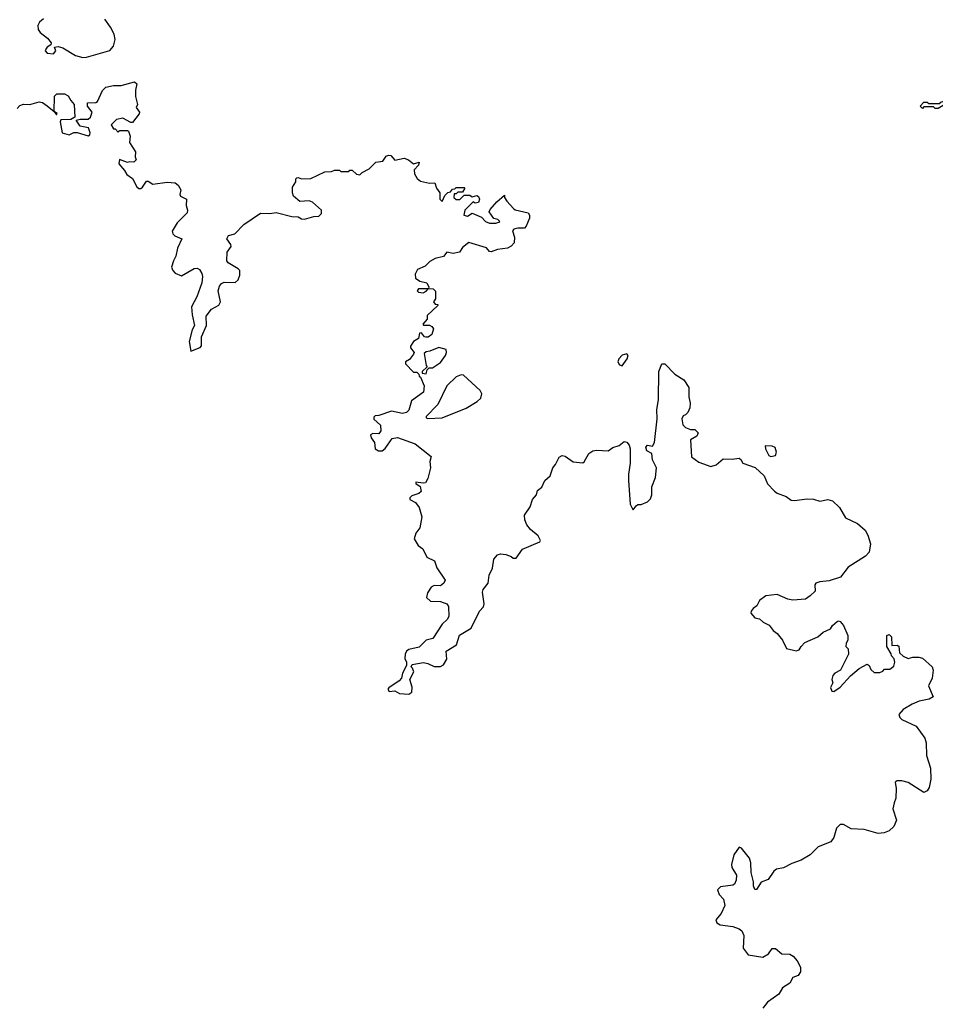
# Model space of a CAD drawing. Extents: x 2106670 to 2323771, y 35271 to 224896.
# Tile 339 of 419: x 2287472 to 2293267, y 141200 to 147431. Entities that reach past the tile are written whole.
import ezdxf

# ---------------------------------------------------------------- set-up
doc = ezdxf.new("R2010")
doc.units = 0

msp = doc.modelspace()

# ---------------------------------------------------------------- linework, layer by layer
at = {"layer": '0CON20XD'}
for points in [[(2287623.2, 147436.8), (2287598, 147415), (2287586.7, 147395), (2287588.3, 147368.3), (2287600.7, 147350.7), (2287647.5, 147315), (2287670, 147285), (2287668.3, 147271.7), (2287645, 147257.5), (2287636.7, 147245), (2287633.3, 147235), (2287645, 147218.8), (2287686.7, 147215), (2287700, 147235), (2287691.7, 147258.3), (2287715, 147262.5), (2287745, 147252.5), (2287825, 147203.8), (2287872.3, 147192.3)], [(2287872.3, 147192.3), (2287895, 147194), (2288042.7, 147237.3), (2288065, 147263.3), (2288076, 147305), (2288069.6, 147339.5), (2288046.2, 147385), (2288010, 147435)], [(2287455, 146870), (2287472, 146888), (2287495, 146896.2), (2287536.4, 146893.6), (2287595, 146912), (2287616.5, 146906.5), (2287645.8, 146885.8), (2287690, 146850), (2287705, 146830), (2287708.3, 146838.3), (2287690, 146850), (2287693, 146947), (2287707.5, 146962.5), (2287755, 146961.2), (2287779.3, 146949.3), (2287795, 146920), (2287817.5, 146895), (2287820, 146815), (2287795, 146800), (2287731.7, 146798.3), (2287727.5, 146785), (2287740, 146715), (2287785, 146703.3), (2287815, 146716.7), (2287835, 146717.5), (2287905, 146696.7), (2287915, 146702.5), (2287918, 146715), (2287907.3, 146747.3), (2287855, 146757.5), (2287830, 146795), (2287855, 146802.5), (2287905, 146802.5), (2287920, 146815), (2287930, 146845), (2287900, 146885), (2287900, 146905), (2287953, 146907), (2287965, 146912.5), (2287996.4, 146983.6), (2288016.4, 147003.6), (2288065, 147013.8), (2288115, 147013.8), (2288198.3, 147038.3), (2288213.3, 147025), (2288203.8, 146985), (2288203.8, 146945), (2288217.5, 146895), (2288210, 146875), (2288230, 146845), (2288227.5, 146835), (2288185, 146780), (2288175, 146780), (2288125, 146807.5), (2288085, 146800), (2288050, 146765), (2288065, 146740), (2288075, 146740), (2288095, 146720), (2288100, 146725), (2288105, 146730), (2288155, 146730), (2288160, 146725), (2288170, 146695), (2288167.5, 146655), (2288203.8, 146595), (2288203.3, 146563.3), (2288210, 146545), (2288195, 146530), (2288165, 146532.5), (2288155, 146527.5), (2288102.5, 146547.5), (2288098.3, 146518.3), (2288136.1, 146476.1), (2288150.7, 146450.7), (2288186.4, 146426.4), (2288213.6, 146373.6), (2288225, 146363.3), (2288237.5, 146362.5), (2288249.3, 146370.7), (2288275, 146410), (2288285, 146410), (2288315, 146390), (2288405, 146402), (2288455, 146398.5), (2288475.7, 146385), (2288492.5, 146355), (2288486.2, 146325), (2288490, 146315), (2288527.5, 146295), (2288524.6, 146255), (2288533.6, 146225), (2288531.7, 146208.3), (2288469.2, 146145), (2288437, 146093), (2288440, 146075), (2288452.7, 146062.7), (2288497.5, 146045), (2288471.4, 145985), (2288460, 145935), (2288444.2, 145905), (2288433.3, 145865), (2288440, 145845), (2288456.8, 145826.8), (2288495, 145810), (2288575, 145857.1), (2288595, 145858.6), (2288609.3, 145849.3), (2288625.4, 145825), (2288629.2, 145805), (2288625.4, 145765), (2288593.4, 145676.6), (2288558.5, 145615), (2288562.7, 145562.7), (2288578.1, 145495), (2288562.5, 145467.5), (2288544.4, 145395), (2288554.3, 145334.3), (2288615, 145357.5), (2288622.1, 145367.9), (2288621.5, 145425), (2288654.6, 145495), (2288651.3, 145555), (2288685, 145600), (2288731.2, 145625), (2288742.5, 145645), (2288728.9, 145715), (2288736.9, 145745), (2288748.7, 145761.3), (2288765, 145770), (2288835, 145767.1), (2288854.2, 145785), (2288865.8, 145815), (2288864.3, 145844.3), (2288855.5, 145855.5), (2288791.9, 145891.9), (2288782, 145905), (2288785, 145960), (2288810, 145995), (2288808.3, 146008.3), (2288783.6, 146043.6), (2288792.5, 146065), (2288833.6, 146076.4), (2288890, 146135), (2288995, 146205.8), (2289053.9, 146203.9), (2289095, 146210), (2289195, 146186.2), (2289235, 146183.8)], [(2293285, 146870), (2293265, 146870), (2293255, 146880), (2293195, 146880), (2293185, 146870), (2293170, 146885), (2293195, 146910), (2293215, 146910), (2293225, 146900), (2293295, 146900), (2293301.7, 146908.3), (2293335, 146920), (2293340, 146915), (2293338.3, 146901.7), (2293285, 146870)], [(2289235, 146183.8), (2289255, 146171.2), (2289275, 146168.8), (2289333.9, 146186.1), (2289365, 146187.5), (2289382.5, 146205), (2289382.5, 146225), (2289325.7, 146275.7), (2289303.9, 146283.9), (2289245, 146281.4), (2289204, 146315), (2289197.5, 146335), (2289198, 146372), (2289220, 146405), (2289218.8, 146425), (2289225, 146431.2), (2289235, 146433.3), (2289255, 146423.3), (2289315, 146426.7), (2289402, 146468), (2289445, 146470), (2289465, 146480), (2289495, 146480), (2289505, 146470), (2289555, 146470), (2289561.7, 146478.3), (2289575, 146480), (2289603, 146453), (2289625, 146450), (2289640, 146465), (2289683, 146487), (2289725, 146530), (2289770, 146535), (2289791.4, 146568.6), (2289805, 146574), (2289820.8, 146570.8), (2289845, 146542.5), (2289905, 146554), (2289933.3, 146545), (2289965, 146520), (2290000, 146530), (2289995, 146510), (2289968.3, 146481.7), (2289970, 146455), (2289987, 146427), (2290008.3, 146408.3), (2290065, 146397.5), (2290098.3, 146398.3), (2290110, 146365), (2290130, 146335), (2290130, 146295), (2290145, 146280), (2290161.7, 146318.3), (2290181.7, 146338.3), (2290198.3, 146341.7), (2290211.7, 146358.3), (2290225, 146360), (2290235, 146370), (2290285, 146370), (2290290, 146365), (2290275, 146340), (2290245, 146340), (2290235, 146330), (2290221.7, 146328.3), (2290220, 146305), (2290235, 146292.5), (2290257, 146293), (2290285, 146320), (2290321.7, 146321.7), (2290335, 146310), (2290365, 146318.8), (2290375, 146313.3), (2290382, 146295), (2290376.1, 146273.9), (2290355, 146270), (2290341.7, 146278.3), (2290290, 146225), (2290283.6, 146193.6), (2290305, 146187.5), (2290335, 146207.5), (2290395, 146182.5), (2290420, 146155), (2290445, 146142.5), (2290485, 146142.5), (2290505, 146150), (2290510, 146155), (2290497, 146167), (2290473.3, 146173.3), (2290442.5, 146215), (2290449.3, 146230.7), (2290490.7, 146279.3), (2290540, 146320), (2290540, 146305), (2290555, 146282.5), (2290597, 146237), (2290607.5, 146227.5), (2290689.4, 146209.4), (2290698.8, 146195), (2290698, 146175), (2290678, 146125), (2290667.3, 146112.7), (2290625, 146112.5), (2290600, 146105), (2290590, 146095), (2290602.5, 146055), (2290601.7, 146018.3), (2290583, 145997), (2290560, 145985), (2290495, 145976.2), (2290455, 145962.5), (2290444.2, 145965), (2290427.1, 145987.1), (2290315, 146021.2), (2290275, 145989.4), (2290255, 145960.9), (2290215, 145952.1), (2290175, 145960), (2290155, 145933.3), (2290100.3, 145919.7), (2290068.5, 145901.5), (2290038.3, 145871.7), (2289990.4, 145849.5), (2289975, 145820), (2289976.2, 145795), (2290005, 145776), (2290048.8, 145765), (2290061.7, 145738.3), (2290060, 145730), (2290052.5, 145727.5), (2289995, 145728.8), (2289987.5, 145715), (2289995, 145707.5), (2290025, 145702.5), (2290045, 145712.5), (2290060, 145730), (2290087.7, 145727.7), (2290104.1, 145714.1), (2290102.5, 145665), (2290090, 145645), (2290101.7, 145631.7), (2290118.3, 145628.3), (2290118.3, 145621.7), (2290051.7, 145558.3), (2290050, 145535), (2290022.5, 145505), (2290028.3, 145498.3), (2290065, 145497.5), (2290080, 145490), (2290090, 145475), (2290080.7, 145439.3), (2290057.5, 145422.5), (2290042.7, 145422.7), (2290034.3, 145424.3), (2290015, 145450), (2290001.9, 145448.1), (2289995.8, 145414.2), (2289963.8, 145395), (2289946, 145365), (2289946.2, 145355), (2289967.5, 145325), (2289963.8, 145315), (2289938.9, 145281.1), (2289912.5, 145265), (2289913.6, 145253.6), (2289965, 145200), (2289985, 145200), (2289998.3, 145188.3), (2290000, 145175), (2290008.3, 145168.3), (2290032.5, 145115), (2290026.7, 145075), (2289950.7, 145019.3), (2289935, 144960), (2289920, 144945), (2289895, 144938.8), (2289825, 144953.8), (2289745, 144926.7), (2289722.5, 144925), (2289713.3, 144915), (2289714.1, 144904.1), (2289756.1, 144866.1), (2289758.3, 144828.3), (2289745, 144810.8), (2289707, 144813), (2289692.5, 144805), (2289696.7, 144785), (2289718, 144755), (2289721.2, 144715), (2289742.8, 144702.8), (2289765, 144702.9), (2289785, 144718), (2289829.6, 144780.5), (2289863.1, 144786.9), (2289975, 144747.1), (2290026, 144706), (2290077, 144667), (2290067.5, 144635), (2290072.5, 144595), (2290055, 144527.5), (2290039.3, 144500.7), (2290025, 144497.5), (2289980, 144505), (2289980, 144495), (2290007, 144477), (2290012.5, 144445), (2289998.3, 144431.7), (2289953, 144417), (2289940, 144405), (2289940, 144395), (2289975.9, 144375.9), (2290000, 144345), (2290016.2, 144285), (2290004.1, 144215.9), (2289978.5, 144181.5), (2289969.2, 144145), (2289994.2, 144104.2), (2290022.3, 144082.3), (2290048.8, 144028.8), (2290097.3, 144007.3), (2290112.7, 143962.7), (2290163.8, 143885), (2290156.7, 143865), (2290135, 143847.5), (2290095, 143850), (2290075, 143840), (2290052, 143805), (2290046, 143775), (2290071.2, 143751.2), (2290135, 143750), (2290175, 143734.3), (2290185, 143717.5), (2290187.8, 143655), (2290177.7, 143635), (2290146.4, 143605), (2290086.2, 143515), (2290045, 143504), (2290000, 143460), (2289933.6, 143446.4), (2289919.2, 143435), (2289910.6, 143415), (2289909.3, 143389.3), (2289920, 143365), (2289920, 143345), (2289895, 143296.7), (2289888.1, 143265), (2289873.5, 143246.5), (2289807.3, 143202.7), (2289802, 143195), (2289810.3, 143180.3), (2289845, 143184.1), (2289875, 143166.2), (2289935, 143163.8), (2289954.4, 143175), (2289956.4, 143206.4), (2289942, 143255), (2289966.7, 143305), (2289958.3, 143328.3), (2289950, 143335), (2289955, 143350), (2290027.8, 143362.2), (2290055, 143357.3), (2290095, 143337.3), (2290135, 143337.5), (2290155, 143348), (2290175.6, 143385), (2290171.4, 143435), (2290235.3, 143474.7), (2290255, 143536), (2290329.1, 143580.9), (2290381.4, 143688.5), (2290407.5, 143715), (2290411.1, 143735), (2290401.3, 143808.7), (2290405.8, 143825), (2290436.2, 143865), (2290442.5, 143915), (2290465, 143960), (2290472.3, 144017.7), (2290496.1, 144043.9), (2290515, 144051.2), (2290547.5, 144047.5), (2290582.5, 144035), (2290595, 144022.5), (2290615, 144022.5), (2290655, 144080), (2290764.2, 144125.8), (2290767.5, 144135), (2290752.2, 144165), (2290705, 144204.4), (2290682.2, 144235), (2290669.2, 144265), (2290666, 144295), (2290702.4, 144347.6), (2290717.1, 144395), (2290741.9, 144425), (2290749.2, 144450.8), (2290777.4, 144472.6), (2290794.7, 144515.3), (2290829.4, 144545), (2290845.5, 144594.5), (2290863.8, 144616.2), (2290887, 144663), (2290905, 144673.8), (2290925, 144668), (2290975, 144634), (2291035, 144627.5), (2291045, 144632.5), (2291074.3, 144685.7), (2291098.3, 144701.7), (2291125, 144707.1), (2291197, 144703), (2291226.7, 144723.3), (2291265, 144736.2), (2291298.3, 144761.7), (2291315, 144758), (2291328.9, 144738.9), (2291335.5, 144715.5), (2291335.7, 144625), (2291324.2, 144555), (2291324.2, 144515), (2291336.2, 144365), (2291350, 144335), (2291355, 144330), (2291372.5, 144355), (2291385, 144362.5), (2291405, 144362.5), (2291445, 144380), (2291465, 144400), (2291472.5, 144425), (2291472.5, 144475), (2291496.4, 144533.6), (2291502.5, 144595), (2291477.5, 144645), (2291472.5, 144685), (2291441.7, 144701.7), (2291434, 144725), (2291445, 144738), (2291477, 144733), (2291490, 144755), (2291506.2, 144905), (2291504, 144965), (2291514.1, 145025.9), (2291516.9, 145205), (2291536.4, 145253.6), (2291555, 145253.8), (2291618.6, 145188.6), (2291675, 145152), (2291706.2, 145103.8), (2291706, 145045), (2291716.1, 145003.9), (2291712.5, 144975), (2291700, 144945), (2291685, 144930), (2291670, 144925), (2291662.5, 144905), (2291668.3, 144868.3), (2291685, 144850), (2291718.3, 144838.3), (2291745, 144837.5), (2291766.4, 144816.4), (2291756.7, 144795), (2291717.5, 144772.5), (2291723.8, 144665), (2291770.5, 144630.5), (2291845.8, 144604.2), (2291880, 144615), (2291925, 144652.5), (2291980.7, 144649.3), (2292025, 144655.8), (2292036.9, 144646.9), (2292047.5, 144625), (2292127.3, 144597.3), (2292184.1, 144544.1), (2292204.2, 144494.2), (2292248.3, 144448.3), (2292265, 144433.8), (2292323, 144413), (2292355, 144391.2), (2292375, 144387.5), (2292455, 144400), (2292496.4, 144396.4), (2292535, 144383.3), (2292586.1, 144393.9), (2292615, 144385.8), (2292660, 144345), (2292698, 144278), (2292775, 144243.8), (2292821.7, 144201.7), (2292839.6, 144169.5), (2292856.2, 144115), (2292848.5, 144061.5), (2292825, 144036.8), (2292714.4, 143965.6), (2292666, 143904), (2292595, 143879.2), (2292535, 143873.8), (2292510, 143865), (2292503.8, 143855), (2292506, 143815), (2292475.6, 143784.4), (2292445, 143764.2), (2292365, 143757.5), (2292332.5, 143765), (2292265, 143793.3), (2292195, 143786), (2292154.4, 143755.6), (2292137.3, 143722.7), (2292114.1, 143705.9), (2292101.7, 143688.3), (2292100, 143675), (2292125, 143646.7), (2292155, 143638.8), (2292177.5, 143617.5), (2292215, 143600), (2292240, 143565), (2292265, 143545.7), (2292299.4, 143505), (2292325, 143452.5), (2292385, 143436.7), (2292405, 143442.5), (2292416.7, 143465), (2292441.2, 143488.8), (2292522.5, 143525), (2292557.5, 143555), (2292603, 143577), (2292615, 143597.5), (2292645, 143622.5), (2292655, 143627.5), (2292665, 143622.5), (2292685, 143597.5), (2292712, 143535), (2292713.8, 143505), (2292702.5, 143485), (2292700, 143465), (2292715, 143450), (2292717.5, 143415), (2292667.5, 143315), (2292630, 143295), (2292618.3, 143281.7), (2292612.5, 143255), (2292617.5, 143235), (2292603.3, 143205), (2292611.7, 143181.7), (2292625, 143180), (2292665, 143206.7), (2292730.7, 143279.3), (2292785, 143326.2), (2292835, 143352.5), (2292847.5, 143345), (2292859.3, 143319.3), (2292880.7, 143300.7), (2292915, 143300), (2292935, 143307.5), (2292945, 143320), (2292978.3, 143321.7)], [(2290045, 145190), (2290050, 145215), (2290062.5, 145227.5), (2290085, 145227.5), (2290135, 145262.5), (2290166.7, 145305), (2290172.5, 145325), (2290170, 145345), (2290123.6, 145356.4), (2290067, 145333), (2290045, 145330), (2290031.7, 145318.3), (2290043.3, 145243.3), (2290050, 145235), (2290020, 145205), (2290020, 145195), (2290045, 145190)], [(2291285, 145240), (2291317.1, 145285), (2291323.8, 145305), (2291315, 145315.8), (2291285, 145308.8), (2291263.3, 145285), (2291257.5, 145265), (2291267, 145247), (2291285, 145240)], [(2290055, 144907.5), (2290145, 144912.5), (2290296.8, 144973.2), (2290367.5, 145015), (2290390, 145035), (2290396.1, 145063.9), (2290386.2, 145085), (2290280.7, 145180.7), (2290265, 145183.8), (2290235, 145170), (2290175, 145113.3), (2290118.8, 144995), (2290045, 144920), (2290045, 144912.5), (2290055, 144907.5)], [(2292225, 144666.7), (2292255, 144672.5), (2292261.2, 144695), (2292253, 144723), (2292235, 144732.5), (2292190, 144735), (2292192.5, 144715), (2292214.1, 144674.1), (2292225, 144666.7)], [(2292978.3, 143321.7), (2293005, 143340), (2293010, 143365), (2293007, 143387), (2292990, 143405), (2292988.3, 143418.3), (2292960, 143465), (2292960, 143535), (2292975, 143540), (2292990, 143525), (2292991.7, 143471.7), (2293025, 143472.5), (2293036.4, 143466.4), (2293040, 143425), (2293063.6, 143403.6), (2293095, 143387.5), (2293125, 143397.5), (2293163, 143397), (2293185, 143390), (2293247.5, 143335), (2293253.3, 143315), (2293246.2, 143265), (2293223.8, 143215), (2293252.5, 143145), (2293228.3, 143131.7), (2293165, 143118.6), (2293120.7, 143099.3), (2293063.6, 143066.4), (2293036.2, 143035), (2293042.5, 143015), (2293055, 143002.5), (2293145, 142960.5), (2293200, 142885), (2293208.2, 142855), (2293211.2, 142775), (2293237.2, 142695), (2293239.3, 142625), (2293227, 142573), (2293215, 142550), (2293195, 142540.8), (2293094, 142604), (2293055, 142614.5), (2293025, 142614.3), (2293013.1, 142605), (2293019.7, 142565), (2293016.7, 142505), (2293005.8, 142475), (2292997.9, 142437.9), (2293020, 142365), (2293004.2, 142325), (2292975, 142297.1), (2292942.5, 142285), (2292905, 142281.8), (2292815.9, 142305.9), (2292735, 142310.8), (2292685, 142336.9), (2292665, 142337.8), (2292640.6, 142315), (2292624.5, 142255.5), (2292605, 142227.5), (2292525, 142196), (2292474.1, 142145.9), (2292418.3, 142111.7), (2292358.3, 142091.7), (2292305, 142063.8), (2292262.5, 142055), (2292245, 142042.5), (2292209.3, 141990.7), (2292165, 141972.5), (2292135, 141927.5), (2292125, 141927.5), (2292115, 141950), (2292116, 141975), (2292100.4, 142035), (2292100, 142095), (2292091.1, 142125), (2292039.1, 142189.1), (2292025, 142193.8), (2291990.5, 142145), (2291976.3, 142085), (2291978, 142065), (2292007.4, 142017.4), (2292006.2, 141985), (2291995, 141961.1), (2291985, 141953.5), (2291906.8, 141943.2), (2291889.2, 141925), (2291898.6, 141895), (2291925.4, 141865.3), (2291935.4, 141825), (2291911.8, 141775), (2291878.4, 141735), (2291885, 141715.5), (2291905, 141703.7), (2291985, 141693.1), (2292025, 141678.6), (2292042, 141665), (2292055.5, 141635.5), (2292050, 141555), (2292083.3, 141513.3), (2292175, 141499.2), (2292211.2, 141518.8), (2292235, 141552.5), (2292255, 141553.3), (2292295, 141520), (2292345, 141516.7), (2292367.5, 141505), (2292392.5, 141475), (2292413.3, 141435), (2292412.5, 141405), (2292398.3, 141381.7), (2292365, 141370), (2292346.4, 141333.6), (2292300, 141305), (2292276, 141265), (2292205.4, 141214.6), (2292175.5, 141175)]]:
    msp.add_lwpolyline(points, dxfattribs=at)

doc.saveas('drawing.dxf')
